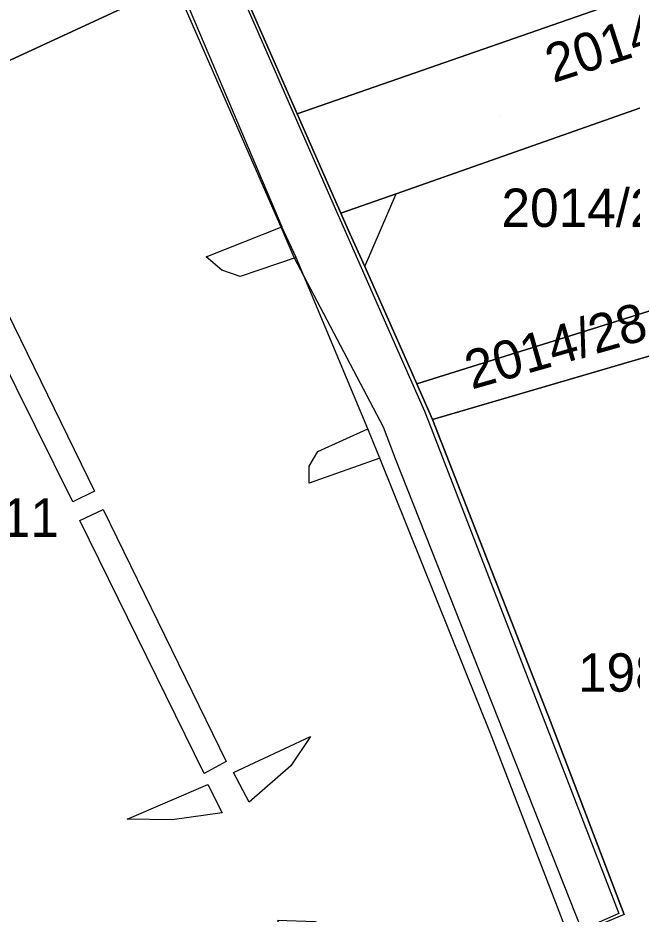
# Model space of a CAD drawing. Extents: x -263423 to -261326, y -1240067 to -1237864.
# Drawn here: x -262252.95 to -262220.96, y -1239796.02 to -1239749.32 of the extents above; entities that cross this region are included whole.
import ezdxf

# ---------------------------------------------------------------- set-up
doc = ezdxf.new("R2010")
doc.units = 0
for name, color, linetype in [('body_kn', 7, 'Continuous'), ('kladpar_druhypozemkov', 7, 'Continuous'), ('kladpar_hranice', 7, 'Continuous'), ('kladpar_parcelnecisla', 7, 'Continuous'), ('kladpar_plochy', 7, 'Continuous'), ('tarchy_linie', 7, 'Continuous'), ('zappar_hrandruhpozemk', 7, 'Continuous')]:
    doc.layers.add(name, color=color, linetype=linetype)

msp = doc.modelspace()

# ---------------------------------------------------------------- linework, layer by layer
at = {"layer": 'body_kn'}
for p, q in [((-262238.41, -1239754.31), (-262238.41, -1239754.31)), ((-262233.25, -1239758.48), (-262233.25, -1239758.48)), ((-262236.36, -1239759.41), (-262236.36, -1239759.41)), ((-262236.13, -1239759.49), (-262236.13, -1239759.49)), ((-262236.13, -1239759.49), (-262236.13, -1239759.49)), ((-262239.25, -1239760.23), (-262239.25, -1239760.23)), ((-262239.2, -1239760.21), (-262239.2, -1239760.21)), ((-262235.66, -1239760.56), (-262235.66, -1239760.56)), ((-262235.66, -1239760.56), (-262235.66, -1239760.56)), ((-262235.84, -1239760.59), (-262235.84, -1239760.59)), ((-262243.15, -1239761.77), (-262243.15, -1239761.77)), ((-262238.57, -1239761.8), (-262238.57, -1239761.8)), ((-262238.46, -1239761.81), (-262238.46, -1239761.81)), ((-262234.89, -1239762.27), (-262234.89, -1239762.27)), ((-262234.89, -1239762.27), (-262234.89, -1239762.27)), ((-262242.33, -1239762.47), (-262242.33, -1239762.47)), ((-262241.38, -1239762.8), (-262241.38, -1239762.8)), ((-262233.24, -1239766.51), (-262233.24, -1239766.51)), ((-262233.04, -1239766.42), (-262233.04, -1239766.42)), ((-262232.17, -1239768.39), (-262232.17, -1239768.39)), ((-262232.17, -1239768.39), (-262232.17, -1239768.39)), ((-262231.77, -1239769.81), (-262231.77, -1239769.81)), ((-262231.36, -1239770.25), (-262231.36, -1239770.25)), ((-262234.73, -1239770.73), (-262234.73, -1239770.73)), ((-262233.91, -1239770.65), (-262233.91, -1239770.65)), ((-262231.55, -1239770.38), (-262231.55, -1239770.38)), ((-262237.34, -1239771.91), (-262237.34, -1239771.91)), ((-262237.79, -1239772.67), (-262237.79, -1239772.67)), ((-262234.1, -1239772.26), (-262234.1, -1239772.26)), ((-262234.1, -1239772.26), (-262234.1, -1239772.26)), ((-262233.29, -1239772.29), (-262233.29, -1239772.29)), ((-262237.79, -1239773.56), (-262237.79, -1239773.56)), ((-262248.96, -1239773.98), (-262248.96, -1239773.98)), ((-262250.1, -1239774.54), (-262250.1, -1239774.54)), ((-262250.1, -1239774.54), (-262250.1, -1239774.54)), ((-262248.52, -1239774.94), (-262248.52, -1239774.94)), ((-262249.73, -1239775.5), (-262249.73, -1239775.5)), ((-262249.73, -1239775.5), (-262249.73, -1239775.5)), ((-262225.21, -1239785.99), (-262225.21, -1239785.99)), ((-262237.71, -1239786.77), (-262237.71, -1239786.77)), ((-262228.27, -1239786.79), (-262228.27, -1239786.79)), ((-262242.1, -1239788.07), (-262242.1, -1239788.07)), ((-262238.74, -1239788.29), (-262238.74, -1239788.29)), ((-262243.25, -1239788.7), (-262243.25, -1239788.7)), ((-262241.72, -1239788.65), (-262241.72, -1239788.65)), ((-262241.72, -1239788.65), (-262241.72, -1239788.65)), ((-262243.06, -1239789.27), (-262243.06, -1239789.27)), ((-262240.91, -1239790.18), (-262240.91, -1239790.18)), ((-262242.31, -1239790.74), (-262242.31, -1239790.74)), ((-262247.26, -1239791.08), (-262247.26, -1239791.08)), ((-262247.26, -1239791.08), (-262247.26, -1239791.08)), ((-262244.92, -1239791.1), (-262244.92, -1239791.1)), ((-262221.65, -1239795.99), (-262221.65, -1239795.99))]:
    msp.add_line(p, q, dxfattribs=at)
at = {"layer": 'kladpar_druhypozemkov'}
for p, q in [((-262227.81, -1239754.39), (-262227.81, -1239754.39)), ((-262222.23, -1239757.98), (-262222.23, -1239757.98))]:
    msp.add_line(p, q, dxfattribs=at)
at = {"layer": 'kladpar_hranice'}
for points in [[(-262254.06, -1239709.72), (-262249.95, -1239718.84), (-262244.79, -1239730.12), (-262245.8, -1239737.67), (-262243.19, -1239743.48), (-262241.94, -1239746.28), (-262244.04, -1239747.15), (-262244.61, -1239747.46), (-262258.68, -1239753.96)], [(-262196.11, -1239726.93), (-262192.47, -1239736.42), (-262189.26, -1239742.82), (-262210.31, -1239750.41), (-262233.25, -1239758.48), (-262236.13, -1239759.49), (-262238.41, -1239754.31), (-262214.98, -1239746.15), (-262213.51, -1239745.91), (-262212.52, -1239746.23), (-262211.64, -1239747.06), (-262211.18, -1239748.01), (-262206.6, -1239746.35), (-262206.82, -1239745.41), (-262206.51, -1239743.98), (-262205.53, -1239742.84), (-262204.93, -1239742.17), (-262201.66, -1239741.44), (-262203.99, -1239734.91), (-262205.64, -1239730.29), (-262196.11, -1239726.93)], [(-262223.31, -1239741.81), (-262203.99, -1239734.91), (-262201.66, -1239741.44), (-262204.93, -1239742.17), (-262205.53, -1239742.84), (-262206.51, -1239743.98), (-262206.82, -1239745.41), (-262206.6, -1239746.35), (-262211.18, -1239748.01), (-262211.64, -1239747.06), (-262212.52, -1239746.23), (-262213.51, -1239745.91), (-262214.98, -1239746.15), (-262238.41, -1239754.31), (-262241.14, -1239748.09), (-262236.59, -1239746.43), (-262224.35, -1239742.16), (-262223.31, -1239741.81)], [(-262258.68, -1239753.96), (-262244.61, -1239747.46), (-262244.04, -1239747.15), (-262241.94, -1239746.28), (-262241.14, -1239748.09), (-262238.41, -1239754.31), (-262236.13, -1239759.49), (-262235.66, -1239760.56)], [(-262236.13, -1239759.49), (-262233.25, -1239758.48), (-262210.31, -1239750.41), (-262206.01, -1239762.41), (-262206.31, -1239762.51), (-262215.66, -1239765.58)], [(-262232.17, -1239768.39), (-262233.04, -1239766.42), (-262234.89, -1239762.27), (-262235.66, -1239760.56), (-262236.13, -1239759.49)], [(-262235.66, -1239760.56), (-262234.89, -1239762.27), (-262233.04, -1239766.42), (-262232.17, -1239768.39), (-262231.36, -1239770.25), (-262225.21, -1239785.99), (-262221.37, -1239796.05), (-262224.23, -1239797.24), (-262227.56, -1239798.54), (-262232.5, -1239800.47), (-262233.75, -1239798.18), (-262234.51, -1239797.54), (-262237.48, -1239796.43), (-262239.44, -1239796.35), (-262237.7, -1239800.62), (-262249.59, -1239803.77), (-262251.32, -1239798.29), (-262255.2, -1239800.36)], [(-262215.66, -1239765.58), (-262216.2, -1239763.47), (-262218.43, -1239764.08), (-262232.17, -1239768.39)], [(-262232.17, -1239768.39), (-262218.43, -1239764.08), (-262216.2, -1239763.47), (-262215.66, -1239765.58)], [(-262215.66, -1239765.58), (-262217.44, -1239766.17), (-262217.83, -1239766.28), (-262231.36, -1239770.25), (-262232.17, -1239768.39)], [(-262221.37, -1239796.05), (-262225.21, -1239785.99), (-262231.36, -1239770.25), (-262217.83, -1239766.28), (-262217.44, -1239766.17), (-262215.66, -1239765.58), (-262215.05, -1239767.32), (-262215.23, -1239767.38), (-262217.14, -1239768.07), (-262217.36, -1239768.15), (-262215.95, -1239771.78), (-262215.82, -1239772.06), (-262217.2, -1239772.52), (-262217.44, -1239772.27), (-262217.56, -1239771.97), (-262217.76, -1239772.04), (-262214.87, -1239779.42), (-262213.06, -1239784.05), (-262210.56, -1239783.29), (-262209.3, -1239782.91), (-262199.46, -1239779.92), (-262199.42, -1239780.03), (-262198.12, -1239783.66)]]:
    msp.add_lwpolyline(points, dxfattribs=at)
at = {"layer": 'kladpar_plochy'}
for points in [[(-262254.06, -1239709.72), (-262249.95, -1239718.84), (-262244.79, -1239730.12), (-262245.8, -1239737.67), (-262243.19, -1239743.48), (-262241.94, -1239746.28), (-262244.04, -1239747.15), (-262244.61, -1239747.46), (-262258.68, -1239753.96)], [(-262258.68, -1239753.96), (-262244.61, -1239747.46)], [(-262241.14, -1239748.09), (-262238.41, -1239754.31), (-262236.13, -1239759.49), (-262235.66, -1239760.56), (-262234.89, -1239762.27), (-262233.04, -1239766.42), (-262232.17, -1239768.39), (-262231.36, -1239770.25), (-262225.21, -1239785.99), (-262221.37, -1239796.05), (-262224.23, -1239797.24), (-262227.56, -1239798.54), (-262232.5, -1239800.47), (-262233.75, -1239798.18), (-262234.51, -1239797.54), (-262237.48, -1239796.43), (-262239.44, -1239796.35), (-262237.7, -1239800.62), (-262249.59, -1239803.77), (-262251.32, -1239798.29), (-262255.2, -1239800.36)], [(-262221.37, -1239796.05), (-262225.21, -1239785.99), (-262231.36, -1239770.25), (-262217.83, -1239766.28)]]:
    msp.add_lwpolyline(points, dxfattribs=at)
for points in [[(-262196.11, -1239726.93), (-262192.47, -1239736.42), (-262189.26, -1239742.82), (-262210.31, -1239750.41), (-262233.25, -1239758.48), (-262236.13, -1239759.49), (-262238.41, -1239754.31), (-262214.98, -1239746.15), (-262213.51, -1239745.91), (-262212.52, -1239746.23), (-262211.64, -1239747.06), (-262211.18, -1239748.01), (-262206.6, -1239746.35), (-262206.82, -1239745.41), (-262206.51, -1239743.98), (-262205.53, -1239742.84), (-262204.93, -1239742.17), (-262201.66, -1239741.44), (-262203.99, -1239734.91), (-262205.64, -1239730.29)], [(-262223.31, -1239741.81), (-262203.99, -1239734.91), (-262201.66, -1239741.44), (-262204.93, -1239742.17), (-262205.53, -1239742.84), (-262206.51, -1239743.98), (-262206.82, -1239745.41), (-262206.6, -1239746.35), (-262211.18, -1239748.01), (-262211.64, -1239747.06), (-262212.52, -1239746.23), (-262213.51, -1239745.91), (-262214.98, -1239746.15), (-262238.41, -1239754.31), (-262241.14, -1239748.09), (-262236.59, -1239746.43), (-262224.35, -1239742.16)], [(-262236.13, -1239759.49), (-262233.25, -1239758.48), (-262210.31, -1239750.41), (-262206.01, -1239762.41), (-262206.31, -1239762.51), (-262215.66, -1239765.58), (-262216.2, -1239763.47), (-262218.43, -1239764.08), (-262232.17, -1239768.39), (-262233.04, -1239766.42), (-262234.89, -1239762.27), (-262235.66, -1239760.56)], [(-262215.66, -1239765.58), (-262217.44, -1239766.17), (-262217.83, -1239766.28), (-262231.36, -1239770.25), (-262232.17, -1239768.39), (-262218.43, -1239764.08), (-262216.2, -1239763.47)]]:
    msp.add_lwpolyline(points, close=True, dxfattribs=at)
at = {"layer": 'tarchy_linie'}
msp.add_lwpolyline([(-262250.48, -1239718.21), (-262244.99, -1239731.62), (-262246.09, -1239737.18), (-262242.08, -1239746.34), (-262236.36, -1239759.41), (-262235.84, -1239760.59), (-262233.24, -1239766.51), (-262231.77, -1239769.81), (-262231.55, -1239770.38), (-262221.65, -1239795.99), (-262223.58, -1239796.84), (-262233.29, -1239772.29), (-262233.91, -1239770.65), (-262238.57, -1239761.8), (-262239.25, -1239760.23), (-262244.79, -1239747.54), (-262248.4, -1239739.29), (-262246.97, -1239731.78), (-262252.31, -1239718.96), (-262250.48, -1239718.21)], dxfattribs=at)
at = {"layer": 'zappar_hrandruhpozemk'}
for p, q in [((-262244.61, -1239747.46), (-262239.2, -1239760.21)), ((-262234.89, -1239762.27), (-262233.25, -1239758.48)), ((-262250.1, -1239774.54), (-262257.9, -1239758.79)), ((-262243.15, -1239761.77), (-262239.2, -1239760.21)), ((-262238.46, -1239761.81), (-262239.2, -1239760.21)), ((-262234.1, -1239772.26), (-262237.79, -1239773.56)), ((-262243.25, -1239788.7), (-262249.73, -1239775.5)), ((-262241.72, -1239788.65), (-262237.71, -1239786.77)), ((-262224.23, -1239797.24), (-262228.27, -1239786.79)), ((-262247.26, -1239791.08), (-262243.06, -1239789.27))]:
    msp.add_line(p, q, dxfattribs=at)
for points in [[(-262257.9, -1239758.79), (-262256.69, -1239758.17), (-262248.96, -1239773.98), (-262250.1, -1239774.54)], [(-262238.46, -1239761.81), (-262241.38, -1239762.8), (-262242.33, -1239762.47), (-262243.15, -1239761.77)], [(-262228.27, -1239786.79), (-262234.1, -1239772.26), (-262234.73, -1239770.73), (-262238.46, -1239761.81)], [(-262237.79, -1239773.56), (-262237.79, -1239772.67), (-262237.34, -1239771.91), (-262234.73, -1239770.73)], [(-262249.73, -1239775.5), (-262248.52, -1239774.94), (-262242.1, -1239788.07), (-262243.25, -1239788.7)], [(-262237.71, -1239786.77), (-262238.74, -1239788.29), (-262240.91, -1239790.18), (-262241.72, -1239788.65)], [(-262243.06, -1239789.27), (-262242.31, -1239790.74), (-262244.92, -1239791.1), (-262247.26, -1239791.08)]]:
    msp.add_lwpolyline(points, dxfattribs=at)

# ---------------------------------------------------------------- texts
at = {"layer": 'kladpar_parcelnecisla'}
for s, rotation, p in [('2014/48', 18, (-262225.07, -1239752.718)), ('2014/28', 16, (-262229.322, -1239768.692))]:
    msp.add_text(s, height=2, rotation=rotation, dxfattribs=at).set_placement(p)
for s, p in [('2014/29', (-262227.766, -1239760.21)), ('2014/11', (-262260.491, -1239776.36)), ('1984/1', (-262223.782, -1239784.43))]:
    msp.add_text(s, height=2, dxfattribs=at).set_placement(p)

doc.saveas('drawing.dxf')
